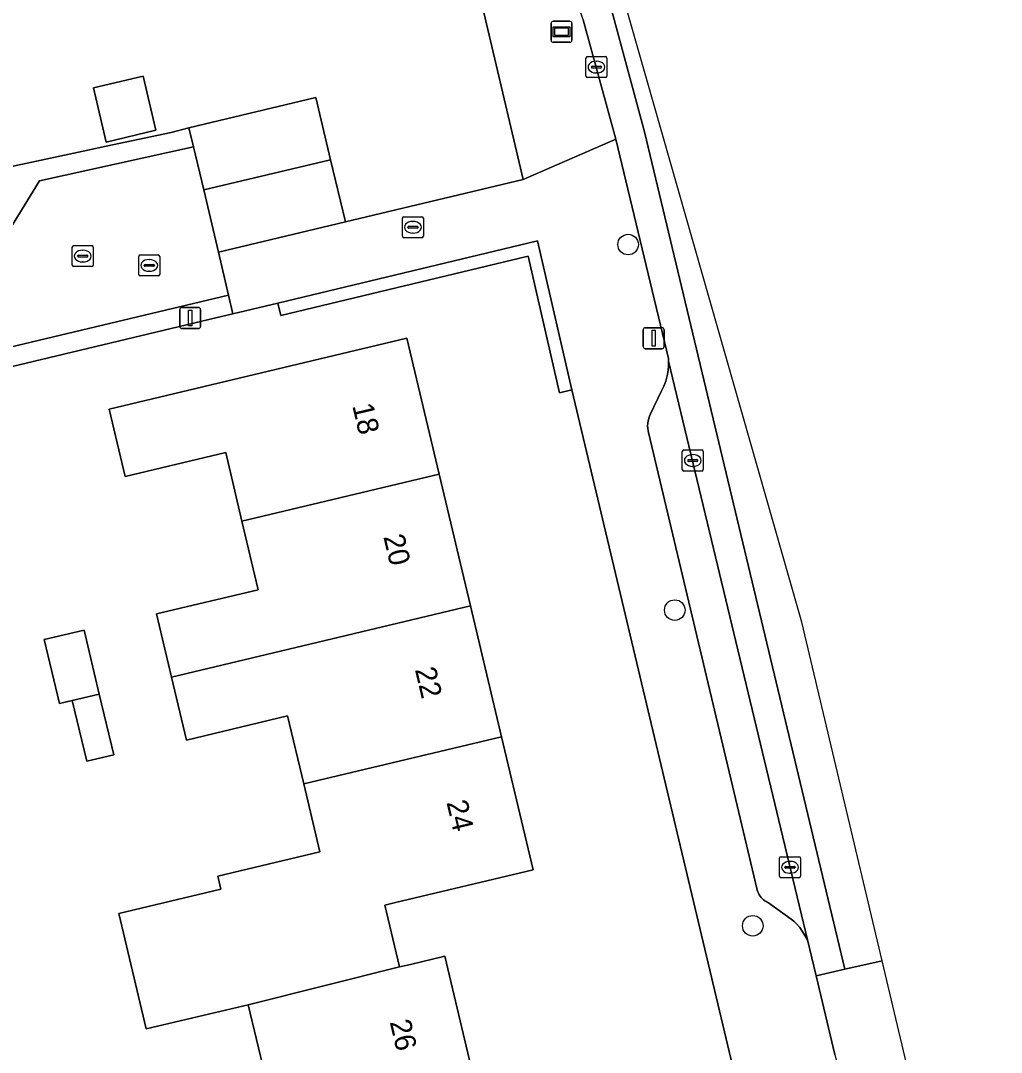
# Model space of a CAD drawing. Extents: x 157648 to 158502, y 379212 to 380938.
# Drawn here: x 158325.95 to 158372.62, y 380832.57 to 380881.64 of the extents above; entities that cross this region are included whole.
import ezdxf

# ---------------------------------------------------------------- set-up
doc = ezdxf.new("R2010")
doc.units = 0
for name, color, linetype in [('IMGEO_Boom', 7, 'Continuous'), ('IMGEO_Erf', 7, 'Continuous'), ('IMGEO_Groenvoorziening', 7, 'Continuous'), ('IMGEO_Haag', 7, 'Continuous'), ('IMGEO_Hek', 7, 'Continuous'), ('IMGEO_Kolk', 7, 'Continuous'), ('IMGEO_Lichtmast', 7, 'Continuous'), ('IMGEO_Muur', 7, 'Continuous'), ('IMGEO_Pand', 7, 'Continuous'), ('IMGEO_Pand_nummerreeks', 7, 'Continuous'), ('IMGEO_Parkeervlak_open', 7, 'Continuous'), ('IMGEO_Reclamebord', 7, 'Continuous'), ('IMGEO_Rijbaan_lokaal_gesloten', 7, 'Continuous'), ('IMGEO_Rijbaan_lokaal_open', 7, 'Continuous'), ('IMGEO_Rioolput', 7, 'Continuous'), ('IMGEO_Voetpad_open', 7, 'Continuous')]:
    doc.layers.add(name, color=color, linetype=linetype)

msp = doc.modelspace()

# ---------------------------------------------------------------- linework, layer by layer
at = {"layer": 'IMGEO_Boom'}
for centre in [(158354.856, 380870.988), (158357.074, 380853.601), (158360.786, 380838.588)]:
    msp.add_circle(centre, 0.489, dxfattribs=at)
at = {"layer": 'IMGEO_Erf'}
for points in [[(158322.824, 380874.128), (158329.137, 380875.485), (158330.023, 380875.673), (158333.116, 380876.321), (158333.958, 380876.539), (158339.994, 380877.978), (158340.698, 380875.022), (158341.402, 380872.065), (158349.853, 380874.088), (158346.186, 380889.71), (158345.53, 380892.503), (158345.428, 380892.696), (158338.808, 380906.132), (158329.517, 380903.935), (158272.901, 380890.549)], [(158363.215, 380817.667), (158352.177, 380864.073), (158351.592, 380863.938), (158350.092, 380870.437), (158338.328, 380867.618), (158338.188, 380868.201), (158336.047, 380867.696), (158335.303, 380867.521), (158320.751, 380864.05), (158320.132, 380862.029), (158320.425, 380860.796), (158321.132, 380857.819), (158322.701, 380851.22), (158324.11, 380845.231), (158324.771, 380842.402), (158322.972, 380841.959), (158330.575, 380809.862)], [(158337.566, 380831.531), (158336.781, 380834.836), (158331.925, 380833.682), (158330.619, 380839.175), (158335.475, 380840.329), (158335.328, 380840.948), (158340.189, 380842.103), (158339.421, 380845.335), (158338.653, 380848.567), (158333.834, 380847.422), (158333.122, 380850.42), (158332.408, 380853.422), (158337.254, 380854.573), (158336.48, 380857.832), (158335.705, 380861.091), (158330.92, 380859.954), (158330.157, 380863.165), (158344.332, 380866.534), (158345.869, 380860.063), (158347.357, 380853.803), (158348.837, 380847.572), (158350.34, 380841.247), (158343.793, 380839.691), (158343.277, 380839.568), (158343.976, 380836.629), (158344.492, 380836.752), (158346.135, 380837.142), (158347.662, 380830.717)]]:
    msp.add_lwpolyline(points, dxfattribs=at)
for points in [[(158332.386, 380876.424), (158330.021, 380875.865), (158329.413, 380878.436), (158331.778, 380878.995)], [(158328.402, 380849.298), (158327.789, 380849.153), (158327.062, 380852.198), (158328.962, 380852.651), (158329.689, 380849.604), (158330.376, 380846.726), (158329.089, 380846.419)]]:
    msp.add_lwpolyline(points, close=True, dxfattribs=at)
at = {"layer": 'IMGEO_Groenvoorziening'}
msp.add_lwpolyline([(158350.54, 380871.161), (158338.188, 380868.201), (158338.328, 380867.618), (158350.092, 380870.437), (158351.592, 380863.938), (158352.177, 380864.073)], close=True, dxfattribs=at)
at = {"layer": 'IMGEO_Haag'}
msp.add_lwpolyline([(158350.092, 380870.437), (158351.592, 380863.938), (158352.177, 380864.073), (158350.54, 380871.161), (158338.188, 380868.201), (158338.328, 380867.618)], close=True, dxfattribs=at)
at = {"layer": 'IMGEO_Hek'}
for points in [[(158346.186, 380889.71), (158349.853, 380874.088)], [(158349.853, 380874.088), (158341.402, 380872.065)], [(158335.303, 380867.521), (158320.751, 380864.05), (158320.132, 380862.029), (158320.425, 380860.796)]]:
    msp.add_lwpolyline(points, dxfattribs=at)
at = {"layer": 'IMGEO_Kolk'}
for p, q in [((158352.922, 380879.928), (158353.774, 380879.928)), ((158352.847, 380879.002), (158352.847, 380879.854)), ((158353.106, 380879.422), (158353.106, 380879.434)), ((158353.544, 380879.385), (158353.146, 380879.385)), ((158353.149, 380879.471), (158353.547, 380879.471)), ((158353.335, 380879.708), (158353.36, 380879.708)), ((158353.59, 380879.434), (158353.59, 380879.422)), ((158353.848, 380879.854), (158353.848, 380879.002)), ((158353.774, 380878.928), (158352.922, 380878.928)), ((158353.358, 380879.148), (158353.333, 380879.148)), ((158328.401, 380870.013), (158328.401, 380870.865)), ((158328.476, 380870.939), (158329.328, 380870.939)), ((158328.889, 380870.719), (158328.914, 380870.719)), ((158329.402, 380870.865), (158329.402, 380870.013)), ((158328.66, 380870.433), (158328.66, 380870.445)), ((158329.098, 380870.396), (158328.7, 380870.396)), ((158328.703, 380870.482), (158329.101, 380870.482)), ((158328.912, 380870.159), (158328.887, 380870.159)), ((158329.144, 380870.445), (158329.144, 380870.433)), ((158329.328, 380869.939), (158328.476, 380869.939)), ((158357.432, 380860.292), (158357.432, 380861.144)), ((158357.507, 380861.218), (158358.359, 380861.218)), ((158357.734, 380860.761), (158358.132, 380860.761)), ((158357.92, 380860.998), (158357.945, 380860.998)), ((158358.433, 380861.144), (158358.433, 380860.292)), ((158357.691, 380860.712), (158357.691, 380860.724)), ((158358.129, 380860.675), (158357.731, 380860.675)), ((158357.943, 380860.438), (158357.918, 380860.438)), ((158358.175, 380860.724), (158358.175, 380860.712)), ((158358.359, 380860.218), (158357.507, 380860.218)), ((158362.06, 380840.945), (158362.06, 380841.797)), ((158362.135, 380841.871), (158362.987, 380841.871)), ((158362.548, 380841.651), (158362.573, 380841.651)), ((158363.061, 380841.797), (158363.061, 380840.945)), ((158362.319, 380841.365), (158362.319, 380841.377)), ((158362.757, 380841.328), (158362.359, 380841.328)), ((158362.362, 380841.414), (158362.76, 380841.414)), ((158362.803, 380841.377), (158362.803, 380841.365)), ((158362.987, 380840.871), (158362.135, 380840.871)), ((158362.571, 380841.091), (158362.546, 380841.091))]:
    msp.add_line(p, q, dxfattribs=at)
for points in [[(158352.922, 380879.928), (158353.774, 380879.928)], [(158352.847, 380879.002), (158352.847, 380879.854)], [(158353.848, 380879.854), (158353.848, 380879.002)], [(158353.774, 380878.928), (158352.922, 380878.928)], [(158328.401, 380870.013), (158328.401, 380870.865)], [(158328.476, 380870.939), (158329.328, 380870.939)], [(158329.402, 380870.865), (158329.402, 380870.013)], [(158329.328, 380869.939), (158328.476, 380869.939)], [(158357.432, 380860.292), (158357.432, 380861.144)], [(158357.507, 380861.218), (158358.359, 380861.218)], [(158358.433, 380861.144), (158358.433, 380860.292)], [(158358.359, 380860.218), (158357.507, 380860.218)], [(158362.06, 380840.945), (158362.06, 380841.797)], [(158362.135, 380841.871), (158362.987, 380841.871)], [(158363.061, 380841.797), (158363.061, 380840.945)], [(158362.987, 380840.871), (158362.135, 380840.871)]]:
    msp.add_lwpolyline(points, dxfattribs=at)
for centre, radius, start, end in [((158352.924, 380879.852), 0.0765, 91.552, 178.448), ((158352.924, 380879.852), 0.0765, 91.552, 178.448), ((158353.772, 380879.852), 0.0765, 1.552, 88.448), ((158353.772, 380879.852), 0.0765, 1.552, 88.448), ((158353.146, 380879.431), 0.0403, 85.8775, 175.7526), ((158353.143, 380879.421), 0.0366, 178.938, 274.7102), ((158353.547, 380879.428), 0.043, 264.8664, 352.4533), ((158353.551, 380879.433), 0.0386, 1.7309, 96.639), ((158352.924, 380879.004), 0.0765, 181.552, 268.448), ((158352.924, 380879.004), 0.0765, 181.552, 268.448), ((158353.772, 380879.004), 0.0765, 271.552, 358.448), ((158353.772, 380879.004), 0.0765, 271.552, 358.448), ((158328.478, 380870.863), 0.0765, 91.552, 178.448), ((158328.478, 380870.863), 0.0765, 91.552, 178.448), ((158329.326, 380870.863), 0.0765, 1.552, 88.448), ((158329.326, 380870.863), 0.0765, 1.552, 88.448), ((158328.7, 380870.442), 0.0403, 85.8775, 175.7526), ((158328.697, 380870.432), 0.0366, 178.938, 274.7102), ((158329.101, 380870.439), 0.043, 264.8664, 352.4533), ((158329.105, 380870.444), 0.0386, 1.7309, 96.639), ((158328.478, 380870.015), 0.0765, 181.552, 268.448), ((158328.478, 380870.015), 0.0765, 181.552, 268.448), ((158329.326, 380870.015), 0.0765, 271.552, 358.448), ((158329.326, 380870.015), 0.0765, 271.552, 358.448), ((158357.509, 380861.142), 0.0765, 91.552, 178.448), ((158357.509, 380861.142), 0.0765, 91.552, 178.448), ((158357.731, 380860.721), 0.0403, 85.8775, 175.7526), ((158358.136, 380860.723), 0.0386, 1.7309, 96.639), ((158358.357, 380861.142), 0.0765, 1.552, 88.448), ((158358.357, 380861.142), 0.0765, 1.552, 88.448), ((158357.509, 380860.294), 0.0765, 181.552, 268.448), ((158357.509, 380860.294), 0.0765, 181.552, 268.448), ((158357.728, 380860.711), 0.0366, 178.938, 274.7102), ((158358.132, 380860.718), 0.043, 264.8664, 352.4533), ((158358.357, 380860.294), 0.0765, 271.552, 358.448), ((158358.357, 380860.294), 0.0765, 271.552, 358.448), ((158362.137, 380841.795), 0.0765, 91.552, 178.448), ((158362.137, 380841.795), 0.0765, 91.552, 178.448), ((158362.985, 380841.795), 0.0765, 1.552, 88.448), ((158362.985, 380841.795), 0.0765, 1.552, 88.448), ((158362.359, 380841.374), 0.0403, 85.8775, 175.7526), ((158362.356, 380841.364), 0.0366, 178.938, 274.7102), ((158362.76, 380841.371), 0.043, 264.8664, 352.4533), ((158362.764, 380841.376), 0.0386, 1.7309, 96.639), ((158362.137, 380840.947), 0.0765, 181.552, 268.448), ((158362.137, 380840.947), 0.0765, 181.552, 268.448), ((158362.985, 380840.947), 0.0765, 271.552, 358.448), ((158362.985, 380840.947), 0.0765, 271.552, 358.448)]:
    msp.add_arc(centre, radius, start, end, dxfattribs=at)
for centre, major_axis, ratio, start_param, end_param in [((158353.334, 380879.428), (-0.387, 0.002), 0.722429, 4.712389, 7.853982), ((158353.359, 380879.428), (-0.39, 0.002), 0.717154, 1.570796, 4.712389), ((158328.888, 380870.439), (-0.387, 0.002), 0.722429, 4.712389, 7.853982), ((158328.913, 380870.439), (-0.39, 0.002), 0.717154, 1.570796, 4.712389), ((158357.919, 380860.718), (-0.387, 0.002), 0.722429, 4.712389, 7.853982), ((158357.944, 380860.718), (-0.39, 0.002), 0.717154, 1.570796, 4.712389), ((158362.547, 380841.371), (-0.387, 0.002), 0.722429, 4.712389, 7.853982), ((158362.572, 380841.371), (-0.39, 0.002), 0.717154, 1.570796, 4.712389)]:
    msp.add_ellipse(centre, major_axis=major_axis, ratio=ratio, start_param=start_param, end_param=end_param, dxfattribs=at)
at = {"layer": 'IMGEO_Lichtmast'}
for p, q in [((158333.52, 380867.095), (158333.52, 380867.895)), ((158333.52, 380867.895), (158333.52, 380867.095)), ((158333.62, 380867.995), (158334.41, 380867.995)), ((158334.41, 380867.995), (158333.62, 380867.995)), ((158334.51, 380867.895), (158334.51, 380867.095)), ((158334.51, 380867.095), (158334.51, 380867.895)), ((158334.41, 380866.995), (158333.62, 380866.995)), ((158333.62, 380866.995), (158334.41, 380866.995)), ((158355.574, 380866.134), (158355.574, 380866.934)), ((158355.574, 380866.934), (158355.574, 380866.134)), ((158355.674, 380867.034), (158356.464, 380867.034)), ((158356.464, 380867.034), (158355.674, 380867.034)), ((158356.564, 380866.934), (158356.564, 380866.134)), ((158356.564, 380866.134), (158356.564, 380866.934)), ((158356.464, 380866.034), (158355.674, 380866.034)), ((158355.674, 380866.034), (158356.464, 380866.034))]:
    msp.add_line(p, q, dxfattribs=at)
for points in [[(158333.94, 380867.87), (158334.09, 380867.87), (158334.09, 380867.12), (158333.94, 380867.12), (158333.94, 380867.87)], [(158355.994, 380866.909), (158356.144, 380866.909), (158356.144, 380866.159), (158355.994, 380866.159), (158355.994, 380866.909)]]:
    msp.add_lwpolyline(points, dxfattribs=at)
for centre, start, end in [((158333.62, 380867.895), 90, 180), ((158333.62, 380867.895), 90, 180), ((158334.41, 380867.895), 0, 90), ((158334.41, 380867.895), 360, 90), ((158333.62, 380867.095), 180, 270), ((158333.62, 380867.095), 180, 270), ((158334.41, 380867.095), 270, 0), ((158334.41, 380867.095), 270, 0), ((158355.674, 380866.934), 90, 180), ((158355.674, 380866.934), 90, 180), ((158356.464, 380866.934), 0, 90), ((158356.464, 380866.934), 360, 90), ((158355.674, 380866.134), 180, 270), ((158355.674, 380866.134), 180, 270), ((158356.464, 380866.134), 270, 0), ((158356.464, 380866.134), 270, 0)]:
    msp.add_arc(centre, 0.1, start, end, dxfattribs=at)
at = {"layer": 'IMGEO_Muur'}
for points in [[(158333.116, 380876.321), (158330.023, 380875.673)], [(158329.137, 380875.485), (158322.824, 380874.128)]]:
    msp.add_lwpolyline(points, dxfattribs=at)
at = {"layer": 'IMGEO_Pand'}
for points in [[(158332.386, 380876.424), (158331.778, 380878.995), (158329.413, 380878.436), (158330.021, 380875.865)], [(158334.663, 380873.585), (158340.698, 380875.022), (158339.994, 380877.978), (158333.958, 380876.539), (158334.173, 380875.639)], [(158334.663, 380873.585), (158335.368, 380870.628), (158341.402, 380872.065), (158340.698, 380875.022)], [(158336.48, 380857.832), (158345.869, 380860.063), (158344.332, 380866.534), (158330.157, 380863.165), (158330.92, 380859.954), (158335.705, 380861.091)], [(158333.122, 380850.42), (158347.357, 380853.803), (158345.869, 380860.063), (158336.48, 380857.832), (158337.254, 380854.573), (158332.408, 380853.422)], [(158333.122, 380850.42), (158333.834, 380847.422), (158338.653, 380848.567), (158339.421, 380845.335), (158348.837, 380847.572), (158347.357, 380853.803)], [(158328.962, 380852.651), (158327.062, 380852.198), (158327.789, 380849.153), (158328.402, 380849.298), (158329.689, 380849.604)], [(158329.689, 380849.604), (158328.402, 380849.298), (158329.089, 380846.419), (158330.376, 380846.726)], [(158343.976, 380836.629), (158343.277, 380839.568), (158343.793, 380839.691), (158350.34, 380841.247), (158348.837, 380847.572), (158339.421, 380845.335), (158340.189, 380842.103), (158335.328, 380840.948), (158335.475, 380840.329), (158330.619, 380839.175), (158331.925, 380833.682), (158336.781, 380834.836)], [(158346.135, 380837.142), (158344.492, 380836.752), (158343.976, 380836.629), (158336.781, 380834.836), (158337.566, 380831.531), (158332.71, 380830.377), (158333.071, 380828.856), (158333.432, 380827.336), (158347.662, 380830.717)]]:
    msp.add_lwpolyline(points, close=True, dxfattribs=at)
at = {"layer": 'IMGEO_Parkeervlak_open'}
msp.add_lwpolyline([(158360.125, 380843.972), (158360.984, 380840.363), (158361.001, 380840.286), (158361.024, 380840.21), (158361.055, 380840.137), (158361.091, 380840.066), (158361.134, 380840), (158361.183, 380839.937), (158361.237, 380839.879), (158361.296, 380839.826), (158361.359, 380839.779), (158361.426, 380839.737), (158361.497, 380839.702), (158361.537, 380839.685), (158362.609, 380838.902), (158362.736, 380838.8), (158362.884, 380838.659), (158363.02, 380838.505), (158363.141, 380838.339), (158363.399, 380837.913), (158356.781, 380865.443), (158356.78, 380865.243), (158356.758, 380864.991), (158356.713, 380864.741), (158356.646, 380864.496), (158356.558, 380864.259), (158356.449, 380864.03), (158355.918, 380862.942), (158355.871, 380862.833), (158355.834, 380862.721), (158355.807, 380862.606), (158355.791, 380862.489), (158355.785, 380862.37), (158355.79, 380862.252), (158355.805, 380862.135), (158355.822, 380862.055)], close=True, dxfattribs=at)
at = {"layer": 'IMGEO_Reclamebord'}
for p, q in [((158351.191, 380880.707), (158351.191, 380881.507)), ((158351.191, 380881.507), (158351.191, 380880.707)), ((158351.291, 380881.607), (158352.081, 380881.607)), ((158352.081, 380881.607), (158351.291, 380881.607)), ((158352.181, 380881.507), (158352.181, 380880.707)), ((158352.181, 380880.707), (158352.181, 380881.507)), ((158352.081, 380880.607), (158351.291, 380880.607)), ((158351.291, 380880.607), (158352.081, 380880.607))]:
    msp.add_line(p, q, dxfattribs=at)
for points in [[(158351.292, 380881.339), (158352.08, 380881.339), (158352.08, 380880.875), (158351.292, 380880.875), (158351.292, 380881.339)], [(158351.357, 380881.274), (158351.357, 380880.94), (158352.015, 380880.94), (158352.015, 380881.274), (158351.357, 380881.274)]]:
    msp.add_lwpolyline(points, dxfattribs=at)
for centre, start, end in [((158351.291, 380881.507), 90, 180), ((158351.291, 380881.507), 90, 180), ((158352.081, 380881.507), 0, 90), ((158352.081, 380881.507), 360, 90), ((158351.291, 380880.707), 180, 270), ((158351.291, 380880.707), 180, 270), ((158352.081, 380880.707), 270, 0), ((158352.081, 380880.707), 270, 0)]:
    msp.add_arc(centre, 0.1, start, end, dxfattribs=at)
at = {"layer": 'IMGEO_Rijbaan_lokaal_gesloten'}
for points in [[(158366.942, 380836.924), (158363.125, 380853.028), (158341.557, 380928.44), (158335.642, 380927.021), (158336.203, 380926.574)], [(158340.219, 380921.134), (158340.325, 380920.823), (158342.951, 380913.098), (158343.658, 380911.02), (158344.843, 380907.239), (158348.766, 380898.748), (158351.636, 380891.16), (158355.633, 380876.355), (158365.174, 380836.518), (158366.942, 380836.924)], [(158355.633, 380876.355), (158351.636, 380891.16), (158348.766, 380898.748), (158344.843, 380907.239), (158349.201, 380893.337)], [(158352.721, 380881.67), (158354.277, 380876.007), (158356.775, 380865.562), (158356.781, 380865.443), (158363.399, 380837.913), (158363.81, 380836.205), (158365.174, 380836.518), (158355.633, 380876.355)]]:
    msp.add_lwpolyline(points, dxfattribs=at)
at = {"layer": 'IMGEO_Rijbaan_lokaal_open'}
for points in [[(158335.368, 380870.628), (158334.663, 380873.585), (158334.173, 380875.639), (158326.838, 380874.024), (158324.642, 380870.454), (158323.37, 380870.177), (158323.395, 380870.062), (158311.628, 380867.312), (158313.386, 380859.917), (158311.51, 380857.513), (158287.237, 380851.686), (158284.341, 380839.582), (158282.13, 380839.078), (158264.466, 380834.939), (158262.698, 380834.525), (158251.543, 380831.91), (158251.024, 380832.251), (158244.769, 380836.177)], [(158255.725, 380826.659), (158256.672, 380826.915), (158256.423, 380827.895), (158322.34, 380843.453), (158317.438, 380864.207), (158335.841, 380868.585), (158335.368, 380870.628)], [(158366.942, 380836.924), (158365.174, 380836.518), (158363.81, 380836.205), (158364.691, 380832.473), (158365.847, 380827.574), (158366.055, 380826.693), (158367.219, 380821.763), (158369.462, 380812.262), (158370.865, 380812.579), (158372.618, 380812.974), (158372.618, 380812.974), (158366.942, 380836.924)]]:
    msp.add_lwpolyline(points, dxfattribs=at)
at = {"layer": 'IMGEO_Rioolput'}
for p, q in [((158344.114, 380871.386), (158344.114, 380872.238)), ((158344.189, 380872.312), (158345.041, 380872.312)), ((158344.602, 380872.092), (158344.627, 380872.092)), ((158345.115, 380872.238), (158345.115, 380871.386)), ((158344.373, 380871.806), (158344.373, 380871.818)), ((158344.811, 380871.769), (158344.413, 380871.769)), ((158344.416, 380871.855), (158344.814, 380871.855)), ((158344.857, 380871.818), (158344.857, 380871.806)), ((158345.041, 380871.312), (158344.189, 380871.312)), ((158344.625, 380871.532), (158344.6, 380871.532)), ((158331.567, 380869.57), (158331.567, 380870.422)), ((158331.642, 380870.496), (158332.494, 380870.496)), ((158332.055, 380870.276), (158332.08, 380870.276)), ((158332.568, 380870.422), (158332.568, 380869.57)), ((158331.826, 380869.99), (158331.826, 380870.002)), ((158332.264, 380869.953), (158331.866, 380869.953)), ((158331.869, 380870.039), (158332.267, 380870.039)), ((158332.078, 380869.716), (158332.053, 380869.716)), ((158332.31, 380870.002), (158332.31, 380869.99)), ((158332.494, 380869.496), (158331.642, 380869.496))]:
    msp.add_line(p, q, dxfattribs=at)
for points in [[(158344.114, 380871.386), (158344.114, 380872.238)], [(158344.189, 380872.312), (158345.041, 380872.312)], [(158345.115, 380872.238), (158345.115, 380871.386)], [(158345.041, 380871.312), (158344.189, 380871.312)], [(158331.567, 380869.57), (158331.567, 380870.422)], [(158331.642, 380870.496), (158332.494, 380870.496)], [(158332.568, 380870.422), (158332.568, 380869.57)], [(158332.494, 380869.496), (158331.642, 380869.496)]]:
    msp.add_lwpolyline(points, dxfattribs=at)
for centre, radius, start, end in [((158344.191, 380872.236), 0.0765, 91.552, 178.448), ((158344.191, 380872.236), 0.0765, 91.552, 178.448), ((158345.039, 380872.236), 0.0765, 1.552, 88.448), ((158345.039, 380872.236), 0.0765, 1.552, 88.448), ((158344.413, 380871.815), 0.0403, 85.8775, 175.7526), ((158344.41, 380871.805), 0.0366, 178.938, 274.7102), ((158344.814, 380871.812), 0.043, 264.8664, 352.4533), ((158344.818, 380871.817), 0.0386, 1.7309, 96.639), ((158344.191, 380871.388), 0.0765, 181.552, 268.448), ((158344.191, 380871.388), 0.0765, 181.552, 268.448), ((158345.039, 380871.388), 0.0765, 271.552, 358.448), ((158345.039, 380871.388), 0.0765, 271.552, 358.448), ((158331.644, 380870.42), 0.0765, 91.552, 178.448), ((158331.644, 380870.42), 0.0765, 91.552, 178.448), ((158332.492, 380870.42), 0.0765, 1.552, 88.448), ((158332.492, 380870.42), 0.0765, 1.552, 88.448), ((158331.866, 380869.999), 0.0403, 85.8775, 175.7526), ((158331.863, 380869.989), 0.0366, 178.938, 274.7102), ((158332.267, 380869.996), 0.043, 264.8664, 352.4533), ((158332.271, 380870.001), 0.0386, 1.7309, 96.639), ((158331.644, 380869.572), 0.0765, 181.552, 268.448), ((158331.644, 380869.572), 0.0765, 181.552, 268.448), ((158332.492, 380869.572), 0.0765, 271.552, 358.448), ((158332.492, 380869.572), 0.0765, 271.552, 358.448)]:
    msp.add_arc(centre, radius, start, end, dxfattribs=at)
for centre, major_axis, ratio, start_param, end_param in [((158344.601, 380871.812), (-0.387, 0.002), 0.722429, 4.712389, 7.853982), ((158344.626, 380871.812), (-0.39, 0.002), 0.717154, 1.570796, 4.712389), ((158332.054, 380869.996), (-0.387, 0.002), 0.722429, 4.712389, 7.853982), ((158332.079, 380869.996), (-0.39, 0.002), 0.717154, 1.570796, 4.712389)]:
    msp.add_ellipse(centre, major_axis=major_axis, ratio=ratio, start_param=start_param, end_param=end_param, dxfattribs=at)
at = {"layer": 'IMGEO_Voetpad_open'}
for points in [[(158331.107, 380919.035), (158332.095, 380918.845), (158333.075, 380917.796), (158336.287, 380911.064), (158336.332, 380910.983), (158336.389, 380910.858), (158338.808, 380906.132), (158345.428, 380892.696), (158345.53, 380892.503), (158346.186, 380889.71), (158349.853, 380874.088), (158354.277, 380876.007), (158352.721, 380881.67), (158349.781, 380890.311), (158347.172, 380896.377), (158346.631, 380897.472), (158343.787, 380903.02), (158337.165, 380916.725)], [(158324.642, 380870.454), (158326.838, 380874.024), (158334.173, 380875.639), (158333.958, 380876.539), (158333.116, 380876.321), (158330.023, 380875.673), (158329.137, 380875.485), (158322.824, 380874.128)], [(158364.691, 380832.473), (158363.81, 380836.205), (158363.399, 380837.913), (158363.141, 380838.339), (158363.02, 380838.505), (158362.884, 380838.659), (158362.736, 380838.8), (158362.609, 380838.902), (158361.537, 380839.685), (158361.497, 380839.702), (158361.426, 380839.737), (158361.359, 380839.779), (158361.296, 380839.826), (158361.237, 380839.879), (158361.183, 380839.937), (158361.134, 380840), (158361.091, 380840.066), (158361.055, 380840.137), (158361.024, 380840.21), (158361.001, 380840.286), (158360.984, 380840.363), (158360.125, 380843.972), (158355.822, 380862.055), (158355.805, 380862.135), (158355.79, 380862.252), (158355.785, 380862.37), (158355.791, 380862.489), (158355.807, 380862.606), (158355.834, 380862.721), (158355.871, 380862.833), (158355.918, 380862.942), (158356.449, 380864.03), (158356.558, 380864.259), (158356.646, 380864.496), (158356.713, 380864.741), (158356.758, 380864.991), (158356.78, 380865.243), (158356.781, 380865.443), (158356.775, 380865.562), (158354.277, 380876.007), (158349.853, 380874.088), (158341.402, 380872.065), (158335.368, 380870.628), (158335.841, 380868.585), (158336.047, 380867.696), (158338.188, 380868.201), (158350.54, 380871.161), (158352.177, 380864.073), (158363.215, 380817.667)]]:
    msp.add_lwpolyline(points, dxfattribs=at)
msp.add_lwpolyline([(158321.132, 380857.819), (158320.425, 380860.796), (158320.132, 380862.029), (158320.751, 380864.05), (158335.303, 380867.521), (158336.047, 380867.696), (158335.841, 380868.585), (158317.438, 380864.207), (158322.34, 380843.453), (158256.423, 380827.895), (158256.672, 380826.915), (158312.07, 380840.074), (158320.897, 380842.175), (158321.058, 380841.488), (158322.972, 380841.959), (158324.771, 380842.402), (158324.11, 380845.231), (158322.701, 380851.22)], close=True, dxfattribs=at)

# ---------------------------------------------------------------- texts
at = {"layer": 'IMGEO_Pand_nummerreeks'}
for s, rotation, p in [('18', 283.3652, (158341.723, 380863.327)), ('20', 283.3652, (158343.204, 380857.094)), ('22', 283.3652, (158344.705, 380850.778)), ('24', 283.3652, (158346.207, 380844.454)), ('26', 283.3669, (158343.507, 380834.013))]:
    msp.add_text(s, height=1, rotation=rotation, dxfattribs=at).set_placement(p)

doc.saveas('drawing.dxf')
